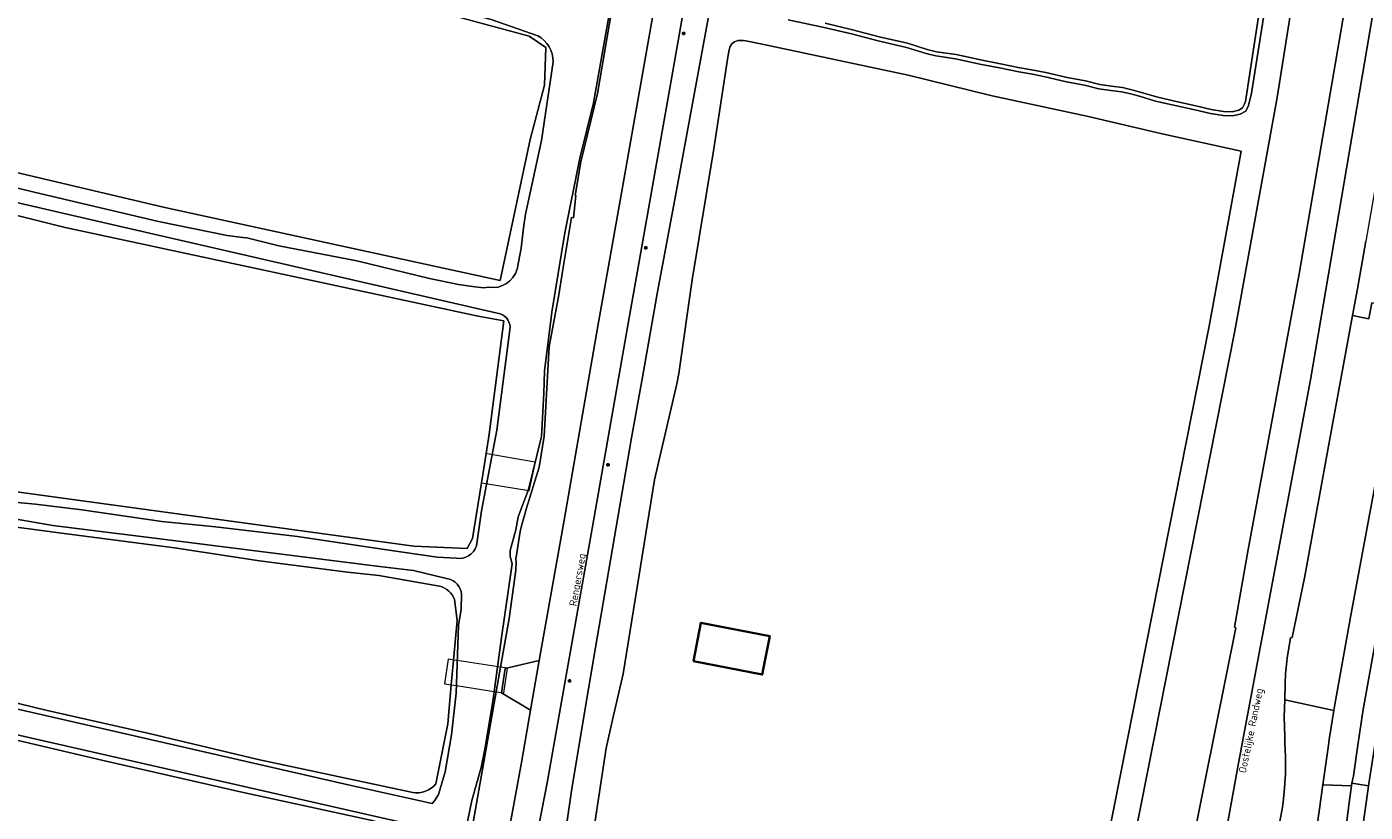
# Model space of a CAD drawing. Header units: metres. Extents: x 149984 to 156489, y 469398 to 478068.
# Tile 312 of 656: x 154229 to 154388, y 472168 to 472261. Entities that reach past the tile are written whole.
import ezdxf
from ezdxf.enums import TextEntityAlignment as Align

# ---------------------------------------------------------------- set-up
doc = ezdxf.new("R2010")
doc.units = ezdxf.units.M
doc.header["$LTSCALE"] = 0.75
for name, color, linetype, lineweight in [('B-WE-GR-GRAS-GV', 252, 'Continuous', 13), ('B-WE-IE-MEUBILAIR-S', 252, 'Continuous', 25), ('B-WE-KW-KUNSTWERK_DEK-GV', 6, 'Continuous', 18), ('B-WE-OG-BEBOUWING-GV', 6, 'Continuous', 35), ('B-WE-OG-TERREIN_ERF-GV', 252, 'Continuous', 18), ('B-WE-OG-TERREIN_OEVER-GV', 252, 'Continuous', 18), ('B-WE-OG-TOPOGRAFIE-T18', 7, 'Continuous', 18), ('B-WE-OG-WATER_SLOOT-GV', 252, 'Continuous', 18), ('B-WE-OG-WEG-GV', 252, 'Continuous', 18), ('B-WE-VH-GESLOTENVERHARDING_ASFALT-GV', 252, 'Continuous', 18), ('B-WE-VH-ONVERHARD-GV', 252, 'Continuous', 18), ('B-WE-VH-OPENVERHARDING-GV', 252, 'Continuous', 18), ('B-WE-VH-OPENVERHARDING_STRAATBAKSTEEN-GV', 252, 'Continuous', 18), ('B-WE-VH-OPENVERHARDING_TEGEL-GV', 252, 'Continuous', 18)]:
    doc.layers.add(name, color=color, linetype=linetype, lineweight=lineweight)
doc.styles.add('NLCS-ISO-M500-T18', font='NLCS-ISO.ttf', dxfattribs={"height": 0.9})

# ---------------------------------------------------------------- blocks, each defined once
blk = doc.blocks.new('SIE-MEUBILAIR_PAAL_LICHTMAST-SO')
for points in [[(-0.62, 0), (-1, 0)], [(-0.71, 0.71), (-0.44, 0.44)], [(0, 1), (0, 0.62)], [(0.44, 0.44), (0.71, 0.71)], [(1, 0), (0.62, 0)], [(-0.71, -0.71), (-0.44, -0.44)], [(0, -0.62), (0, -1)], [(0.44, -0.44), (0.71, -0.71)]]:
    blk.add_lwpolyline(points)
blk.add_circle((0, 0), 0.5)

msp = doc.modelspace()

# ---------------------------------------------------------------- linework, layer by layer
at = {"layer": 'B-WE-GR-GRAS-GV', "flags": 128}
for points in [[(154324.105, 472261.464), (154327.372, 472260.682), (154330.565, 472259.849), (154333.932, 472259.078), (154336.292, 472258.345), (154337.397, 472258.083), (154339.722, 472257.744), (154342.836, 472257.062), (154344.995, 472256.637), (154347.3, 472256.162), (154348.929, 472255.891), (154350.425, 472255.599), (154352.962, 472255.003), (154355.125, 472254.594), (154356.834, 472254.163), (154358.243, 472253.973), (154359.53, 472253.803), (154360.674, 472253.534), (154361.814, 472253.215), (154363.593, 472252.696), (154365.935, 472252.154), (154368.279, 472251.641), (154370.128, 472251.2), (154371.599, 472250.968), (154372.602, 472250.936), (154373.395, 472251.127), (154373.859, 472251.377), (154374.09, 472251.864), (154374.187, 472252.16), (154382.389, 472305.606)], [(154274.47, 472165.215), (154270.15, 472166.516), (154254.607, 472169.897), (154238.082, 472173.678), (154227.951, 472176.065), (154216.427, 472178.961), (154211.015, 472180.562), (154197.069, 472183.736), (154112.535, 472203.976), (154111.006, 472205.141), (154109.756, 472206.093), (154106.289, 472206.827), (154053.494, 472218.006)], [(154278.178, 472194.44), (154270.913, 472195.702), (154267.202, 472196.11), (154256.703, 472197.454), (154246.581, 472198.992), (154233.443, 472200.722), (154224.428, 472201.896), (154216.463, 472202.952), (154211.997, 472203.306), (154209.135, 472203.488), (154204.419, 472204.101), (154201.149, 472204.619), (154198.516, 472205.211), (154186.889, 472206.969), (154173.088, 472208.498), (154161.467, 472210), (154152.306, 472211.479), (154145.157, 472212.625)], [(154136.501, 472202.002), (154140.493, 472201.265), (154148.87, 472199.433), (154150.34, 472199.017), (154156.355, 472197.489), (154170.835, 472193.906), (154190.371, 472189.636), (154205.182, 472185.956), (154220.449, 472182.267), (154231.267, 472179.649), (154243.556, 472176.906), (154256.569, 472173.778), (154274.967, 472169.872)], [(154277.736, 472170.913), (154279.146, 472178.041), (154279.566, 472182.691), (154279.832, 472185.639), (154280.258, 472190.353), (154279.964, 472192.828)]]:
    msp.add_lwpolyline(points, dxfattribs=at)
for points in [[(154145.007, 472263.084), (154159.515, 472259.659), (154161.566, 472259.256), (154171.884, 472256.875), (154245.438, 472239.545), (154285.39, 472230.815), (154288.962, 472247.615), (154290.682, 472254.097), (154290.815, 472258.595), (154288.83, 472259.918), (154265.018, 472266.4), (154253.244, 472269.972), (154249.773, 472270.813), (154181.674, 472287.302), (154162.317, 472291.581), (154160.459, 472284.356), (154156.967, 472285.203), (154153.262, 472268.64), (154146.277, 472269.328)], [(154146.037, 472234.13), (154144.846, 472226.523), (154149.812, 472225.391), (154160.709, 472222.881), (154165.286, 472221.827), (154165.867, 472213.571), (154192.012, 472210.565), (154275.092, 472199.188), (154281.442, 472198.923), (154282.103, 472200.113), (154283.161, 472206.742), (154283.717, 472210.232), (154284.087, 472212.549), (154285.807, 472226.043), (154282.765, 472226.572), (154233.552, 472237.155), (154188.502, 472248.361), (154153.776, 472255.23), (154149.278, 472238.098), (154147.426, 472236.643)]]:
    msp.add_lwpolyline(points, close=True, dxfattribs=at)
at = {"layer": 'B-WE-GR-GRAS-GV'}
for points in [[(154279.964, 472192.828, 0.2437576), (154278.178, 472194.44)], [(154274.967, 472169.872, 0.283402), (154277.736, 472170.913)]]:
    msp.add_lwpolyline(points, format="xyb", dxfattribs=at)
at = {"layer": 'B-WE-KW-KUNSTWERK_DEK-GV', "flags": 128}
for points in [[(154289.068, 472209.29), (154284.073, 472210.141), (154283.717, 472210.232), (154283.161, 472206.742), (154288.55, 472205.846), (154288.863, 472205.792), (154289.595, 472209.2)], [(154280.279, 472185.572), (154279.832, 472185.639), (154279.46, 472185.695), (154279.184, 472185.736), (154278.748, 472182.817), (154279.036, 472182.773), (154279.566, 472182.691), (154280.183, 472182.595), (154284.918, 472181.863), (154285.822, 472181.723), (154286.278, 472184.672), (154285.433, 472184.799)]]:
    msp.add_lwpolyline(points, close=True, dxfattribs=at)
at = {"layer": 'B-WE-OG-BEBOUWING-GV', "flags": 128}
msp.add_lwpolyline([(154308.43, 472185.485), (154316.627, 472183.896), (154317.516, 472188.482), (154309.319, 472190.071)], close=True, dxfattribs=at)
at = {"layer": 'B-WE-OG-TERREIN_ERF-GV', "flags": 128}
for points in [[(154352.71, 472138.579), (154356.352, 472156.99), (154356.986, 472160.195), (154363.884, 472195.058), (154364.443, 472197.882), (154369.89, 472225.411), (154373.671, 472246.241), (154364.26, 472248.3), (154355.28, 472250.39), (154344.03, 472252.82), (154334.02, 472255.3), (154316.82, 472258.94), (154314.67, 472259.38), (154314.39, 472259.42), (154313.73, 472259.41), (154313.31, 472259.26), (154313.01, 472259.03), (154312.81, 472258.72), (154312.67, 472258.32), (154312.51, 472257.42), (154310.82, 472246.27), (154308.27, 472230.92), (154306.67, 472219.76), (154306.43, 472218.51)], [(154306.43, 472218.51), (154303.79, 472207.09), (154300.03, 472183.99), (154298.79, 472178.5), (154298.04, 472175.13), (154296.18, 472163.12), (154293.74, 472148.55), (154292.79, 472144.31), (154287.85, 472123.98), (154287.543, 472122.33), (154290.625, 472121.792)]]:
    msp.add_lwpolyline(points, dxfattribs=at)
msp.add_lwpolyline([(154308.43, 472185.485), (154309.319, 472190.071), (154317.516, 472188.482), (154316.627, 472183.896)], close=True, dxfattribs=at)
at = {"layer": 'B-WE-OG-TERREIN_OEVER-GV', "flags": 128}
for points in [[(154382.389, 472305.606), (154374.187, 472252.16), (154374.09, 472251.864), (154373.859, 472251.377), (154373.395, 472251.127), (154372.602, 472250.936), (154371.599, 472250.968), (154370.128, 472251.2), (154368.279, 472251.641), (154365.935, 472252.154), (154363.593, 472252.696), (154361.814, 472253.215), (154360.674, 472253.534), (154359.53, 472253.803), (154358.243, 472253.973), (154356.834, 472254.163), (154355.125, 472254.594), (154352.962, 472255.003), (154350.425, 472255.599), (154348.929, 472255.891), (154347.3, 472256.162), (154344.995, 472256.637), (154342.836, 472257.062), (154339.722, 472257.744), (154337.397, 472258.083), (154336.292, 472258.345), (154333.932, 472259.078), (154330.565, 472259.849), (154327.372, 472260.682), (154324.105, 472261.464)], [(154289.887, 472259.985), (154284.334, 472261.897), (154273.428, 472264.789), (154265.387, 472267.063), (154255.369, 472270.372), (154248.469, 472272.027), (154237.334, 472274.98), (154229.146, 472276.796), (154214.858, 472280.42), (154198.246, 472284.372), (154186.755, 472287.038), (154173.048, 472290.469), (154167.161, 472291.693), (154151.025, 472295.365), (154126.425, 472300.775)], [(154319.701, 472261.871), (154323.994, 472260.972), (154327.249, 472260.192), (154330.445, 472259.358), (154333.8, 472258.59), (154336.159, 472257.858), (154337.302, 472257.587), (154339.632, 472257.247), (154342.733, 472256.567), (154344.895, 472256.142), (154347.207, 472255.666), (154348.839, 472255.394), (154350.318, 472255.105), (154352.857, 472254.509), (154355.017, 472254.101), (154356.738, 472253.667), (154358.176, 472253.473), (154359.439, 472253.305), (154360.548, 472253.045), (154361.676, 472252.729), (154363.465, 472252.208), (154365.824, 472251.661), (154368.166, 472251.148), (154370.03, 472250.704), (154371.551, 472250.465), (154372.654, 472250.429), (154373.577, 472250.652), (154374.244, 472251.01), (154374.569, 472251.694), (154374.924, 472253.146), (154379.502, 472281.976)], [(154122.037, 472268.491), (154124.122, 472267.779), (154132.602, 472265.633), (154143.218, 472262.601), (154153.563, 472259.746), (154164.853, 472256.807), (154173.358, 472254.994), (154187.536, 472251.648), (154202.673, 472248.048), (154214.839, 472244.992), (154229.842, 472241.367), (154244.694, 472237.853), (154252.873, 472236.193), (154254.74, 472235.971), (154255.196, 472235.909), (154258.998, 472234.96), (154268.308, 472233.163), (154276.987, 472231.083), (154280.441, 472230.376), (154282.074, 472230.131), (154283.404, 472229.961), (154284.025, 472230.025)], [(154265.018, 472266.4), (154288.83, 472259.918), (154290.815, 472258.595), (154290.682, 472254.097), (154288.962, 472247.615), (154285.39, 472230.815), (154245.438, 472239.545), (154171.884, 472256.875), (154161.566, 472259.256), (154159.515, 472259.659), (154145.007, 472263.084)], [(154285.373, 472226.882), (154273.457, 472229.589), (154255.867, 472233.656), (154240.13, 472237.263), (154224.476, 472240.866), (154203.096, 472246.119), (154185.746, 472250.022), (154168.73, 472253.889), (154154.852, 472257.207), (154145.198, 472259.826), (154129.318, 472265.028)], [(154294.394, 472240.937), (154294.341, 472240.948), (154295.019, 472244.951), (154296.996, 472253.107), (154298.933, 472264.539)], [(154298.385, 472262.528), (154296.509, 472251.974), (154294.893, 472245.417), (154293.113, 472236.519), (154291.549, 472227.049), (154290.669, 472220.032), (154290.589, 472217.416), (154290.323, 472212.256), (154289.78, 472210.16), (154288.75, 472205.941), (154287.554, 472202.679), (154287.258, 472201.139), (154286.573, 472198.663), (154286.569, 472197.977), (154286.642, 472197.698), (154286.824, 472197.092), (154285.563, 472188.308), (154284.552, 472180.995), (154283.565, 472175.008), (154283.11, 472172.825), (154282.031, 472168.9), (154281.046, 472164.315)], [(154133.143, 472262.291), (154141.235, 472259.753), (154153.776, 472255.23), (154188.502, 472248.361), (154233.552, 472237.155), (154282.765, 472226.572), (154285.807, 472226.043), (154284.087, 472212.549), (154283.717, 472210.232), (154283.161, 472206.742), (154282.103, 472200.113), (154281.442, 472198.923), (154275.092, 472199.188), (154192.012, 472210.565), (154165.867, 472213.571), (154162.334, 472213.977), (154153.73, 472214.64), (154145.911, 472215.453), (154145.382, 472215.287), (154144.864, 472214.966), (154144.582, 472214.139), (154144.596, 472213.965)], [(154287.413, 472232.196), (154287.893, 472234.678), (154288.175, 472237.123), (154288.419, 472238.736), (154290.299, 472247.498), (154291.7, 472256.873)], [(154281.99, 472165.16), (154284.918, 472181.863), (154285.433, 472184.799), (154286.45, 472190.6), (154287.26, 472196.33), (154287.28, 472197.28), (154287.27, 472197.65), (154287.78, 472200.95), (154287.89, 472201.46), (154288.513, 472203.704), (154290.022, 472208.603), (154290.626, 472212.29), (154291.243, 472222.971), (154292.33, 472228.9), (154292.85, 472232.15), (154293.899, 472238.34), (154294.139, 472238.292), (154294.146, 472238.291), (154294.394, 472240.937)], [(154282.554, 472199.253), (154283.172, 472203.402), (154285.001, 472213.01), (154286.557, 472224.96)], [(154279.139, 472195.29), (154275.052, 472196.298), (154271.027, 472196.777), (154248.026, 472199.667), (154232.098, 472201.669), (154228.435, 472202.279), (154225.228, 472202.814), (154153.824, 472212.182), (154145.09, 472213.552)], [(154145.269, 472214.619), (154149.157, 472214.316), (154151.11, 472214.323), (154155.635, 472213.499), (154162.532, 472212.739), (154165.508, 472211.938), (154169.313, 472211.54), (154181.031, 472210.247), (154194.865, 472208.487), (154200.881, 472207.692), (154205.316, 472206.934), (154213.44, 472206.24), (154219.268, 472205.426), (154228.31, 472204.368), (154230.015, 472204.196), (154235.547, 472203.519), (154245.073, 472202.134), (154251.45, 472201.485), (154261.243, 472200.358), (154271.59, 472198.805), (154277.878, 472197.89), (154280.156, 472197.759)], [(154145.157, 472212.625), (154152.306, 472211.479), (154161.467, 472210), (154173.088, 472208.498), (154186.889, 472206.969), (154198.516, 472205.211), (154201.149, 472204.619), (154204.419, 472204.101), (154209.135, 472203.488), (154211.997, 472203.306), (154216.463, 472202.952), (154224.428, 472201.896), (154233.443, 472200.722), (154246.581, 472198.992), (154256.703, 472197.454), (154267.202, 472196.11), (154270.913, 472195.702), (154278.178, 472194.44)], [(154112.882, 472206.425), (154113.654, 472206.387), (154115.594, 472205.894), (154119.39, 472204.932), (154126.743, 472202.932), (154129.155, 472202.606), (154136.961, 472201.356), (154197.332, 472186.784), (154267.28, 472170.755), (154277.272, 472168.569), (154277.567, 472168.886), (154278.056, 472169.641), (154278.834, 472172.307), (154279.588, 472176.715), (154280.154, 472181.685), (154280.413, 472189.744), (154280.752, 472191.705), (154280.763, 472193.463)], [(154268.496, 472125.986), (154269.975, 472129.56), (154270.516, 472131.207), (154270.508, 472131.626), (154270.986, 472132.613), (154271.214, 472133.089), (154271.222, 472134.009), (154271.234, 472134.74), (154271.374, 472135.193), (154272.033, 472136.516), (154276.217, 472162.553), (154276.709, 472165.612), (154221.158, 472178.254), (154213.505, 472180.633), (154200.277, 472183.651), (154187.895, 472186.915), (154173.099, 472190.119), (154160.824, 472193.073), (154147.933, 472196.037), (154137.981, 472198.432), (154125.1, 472201.526), (154112.679, 472204.43)], [(154279.964, 472192.828), (154280.258, 472190.353), (154279.832, 472185.639), (154279.566, 472182.691), (154279.146, 472178.041), (154277.736, 472170.913)], [(154274.967, 472169.872), (154256.569, 472173.778), (154243.556, 472176.906), (154231.267, 472179.649), (154220.449, 472182.267)], [(154227.951, 472176.065), (154238.082, 472173.678), (154254.607, 472169.897), (154270.15, 472166.516), (154274.47, 472165.215)]]:
    msp.add_lwpolyline(points, dxfattribs=at)
at = {"layer": 'B-WE-OG-TERREIN_OEVER-GV'}
for points in [[(154291.7, 472256.873, 0.2686535), (154289.887, 472259.985)], [(154284.025, 472230.025, 0.3774488), (154287.413, 472232.196)], [(154286.557, 472224.96, 0.3538801), (154285.373, 472226.882)], [(154280.156, 472197.759, 0.3706773), (154282.554, 472199.253)], [(154278.178, 472194.44, -0.2437576), (154279.964, 472192.828)], [(154280.763, 472193.463, 0.3629705), (154279.139, 472195.29)], [(154277.736, 472170.913, -0.283402), (154274.967, 472169.872)]]:
    msp.add_lwpolyline(points, format="xyb", dxfattribs=at)
at = {"layer": 'B-WE-OG-WATER_SLOOT-GV', "flags": 128}
for points in [[(154350.784, 472130.348), (154349.45, 472120.352), (154352.35, 472120.256), (154354.397, 472131.005), (154355.072, 472134.552), (154372.934, 472224.827), (154377.984, 472252.645), (154382.56, 472281.464), (154385.234, 472299.099), (154388.628, 472322.362)], [(154126.425, 472300.775), (154151.025, 472295.365), (154167.161, 472291.693), (154173.048, 472290.469), (154186.755, 472287.038), (154198.246, 472284.372), (154214.858, 472280.42), (154229.146, 472276.796), (154237.334, 472274.98), (154248.469, 472272.027), (154255.369, 472270.372), (154265.387, 472267.063), (154273.428, 472264.789), (154284.334, 472261.897), (154289.887, 472259.985)], [(154379.502, 472281.976), (154374.924, 472253.146), (154374.569, 472251.694), (154374.244, 472251.01), (154373.577, 472250.652), (154372.654, 472250.429), (154371.551, 472250.465), (154370.03, 472250.704), (154368.166, 472251.148), (154365.824, 472251.661), (154363.465, 472252.208), (154361.676, 472252.729), (154360.548, 472253.045), (154359.439, 472253.305), (154358.176, 472253.473), (154356.738, 472253.667), (154355.017, 472254.101), (154352.857, 472254.509), (154350.318, 472255.105), (154348.839, 472255.394), (154347.207, 472255.666), (154344.895, 472256.142), (154342.733, 472256.567), (154339.632, 472257.247), (154337.302, 472257.587), (154336.159, 472257.858), (154333.8, 472258.59), (154330.445, 472259.358), (154327.249, 472260.192), (154323.994, 472260.972), (154319.701, 472261.871)], [(154119.662, 472267.458), (154129.318, 472265.028), (154145.198, 472259.826), (154154.852, 472257.207), (154168.73, 472253.889), (154185.746, 472250.022), (154203.096, 472246.119), (154224.476, 472240.866), (154240.13, 472237.263), (154255.867, 472233.656), (154273.457, 472229.589), (154285.373, 472226.882)], [(154284.025, 472230.025), (154283.404, 472229.961), (154282.074, 472230.131), (154280.441, 472230.376), (154276.987, 472231.083), (154268.308, 472233.163), (154258.998, 472234.96), (154255.196, 472235.909), (154254.74, 472235.971), (154252.873, 472236.193), (154244.694, 472237.853), (154229.842, 472241.367), (154214.839, 472244.992), (154202.673, 472248.048), (154187.536, 472251.648), (154173.358, 472254.994), (154164.853, 472256.807), (154153.563, 472259.746), (154143.218, 472262.601), (154132.602, 472265.633), (154124.122, 472267.779), (154122.037, 472268.491)], [(154281.046, 472164.315), (154282.031, 472168.9), (154283.11, 472172.825), (154283.565, 472175.008), (154284.552, 472180.995), (154285.563, 472188.308), (154286.824, 472197.092), (154286.642, 472197.698), (154286.569, 472197.977), (154286.573, 472198.663), (154287.258, 472201.139), (154287.554, 472202.679), (154288.75, 472205.941), (154289.78, 472210.16), (154290.323, 472212.256), (154290.589, 472217.416), (154290.669, 472220.032), (154291.549, 472227.049), (154293.113, 472236.519), (154294.893, 472245.417), (154296.509, 472251.974), (154298.385, 472262.528)], [(154310.36, 472263.12), (154306.08, 472239.85), (154304.13, 472229.47), (154302.37, 472219.33), (154301.05, 472212.11), (154296.74, 472187.12), (154295.46, 472179.62), (154293.9, 472170.07), (154289.57, 472140.11), (154288.19, 472133.49), (154286.74, 472126.83), (154286.21, 472124.61)], [(154296.18, 472163.12), (154298.04, 472175.13), (154298.79, 472178.5), (154300.03, 472183.99), (154303.79, 472207.09), (154306.43, 472218.51), (154306.67, 472219.76), (154308.27, 472230.92), (154310.82, 472246.27), (154312.51, 472257.42), (154312.67, 472258.32), (154312.81, 472258.72), (154313.01, 472259.03), (154313.31, 472259.26), (154313.73, 472259.41), (154314.39, 472259.42), (154314.67, 472259.38), (154316.82, 472258.94), (154334.02, 472255.3), (154344.03, 472252.82), (154355.28, 472250.39), (154364.26, 472248.3), (154373.671, 472246.241), (154369.89, 472225.411), (154364.443, 472197.882), (154363.884, 472195.058), (154356.986, 472160.195)], [(154291.7, 472256.873), (154290.299, 472247.498), (154288.419, 472238.736), (154288.175, 472237.123), (154287.893, 472234.678), (154287.413, 472232.196)], [(154286.557, 472224.96), (154285.001, 472213.01), (154283.172, 472203.402), (154282.554, 472199.253)], [(154145.09, 472213.552), (154153.824, 472212.182), (154225.228, 472202.814), (154228.435, 472202.279), (154232.098, 472201.669), (154248.026, 472199.667), (154271.027, 472196.777), (154275.052, 472196.298), (154279.139, 472195.29)], [(154280.156, 472197.759), (154277.878, 472197.89), (154271.59, 472198.805), (154261.243, 472200.358), (154251.45, 472201.485), (154245.073, 472202.134), (154235.547, 472203.519), (154230.015, 472204.196), (154228.31, 472204.368), (154219.268, 472205.426), (154213.44, 472206.24), (154205.316, 472206.934), (154200.881, 472207.692), (154194.865, 472208.487), (154181.031, 472210.247), (154169.313, 472211.54), (154165.508, 472211.938), (154162.532, 472212.739), (154155.635, 472213.499), (154151.11, 472214.323), (154149.157, 472214.316), (154145.269, 472214.619)], [(154280.763, 472193.463), (154280.752, 472191.705), (154280.413, 472189.744), (154280.154, 472181.685), (154279.588, 472176.715), (154278.834, 472172.307), (154278.056, 472169.641), (154277.567, 472168.886), (154277.272, 472168.569), (154267.28, 472170.755), (154197.332, 472186.784), (154136.961, 472201.356), (154129.155, 472202.606), (154126.743, 472202.932), (154119.39, 472204.932), (154115.594, 472205.894), (154113.654, 472206.387), (154112.882, 472206.425)], [(154112.679, 472204.43), (154125.1, 472201.526), (154137.981, 472198.432), (154147.933, 472196.037), (154160.824, 472193.073), (154173.099, 472190.119), (154187.895, 472186.915), (154200.277, 472183.651), (154213.505, 472180.633), (154221.158, 472178.254), (154276.709, 472165.612), (154276.217, 472162.553), (154272.033, 472136.516), (154271.374, 472135.193), (154271.234, 472134.74), (154271.222, 472134.009), (154271.214, 472133.089), (154270.986, 472132.613), (154270.508, 472131.626), (154270.516, 472131.207), (154269.975, 472129.56), (154268.496, 472125.986)]]:
    msp.add_lwpolyline(points, dxfattribs=at)
at = {"layer": 'B-WE-OG-WATER_SLOOT-GV'}
for points in [[(154289.887, 472259.985, -0.2686535), (154291.7, 472256.873)], [(154287.413, 472232.196, -0.3774488), (154284.025, 472230.025)], [(154285.373, 472226.882, -0.3538801), (154286.557, 472224.96)], [(154282.554, 472199.253, -0.3706773), (154280.156, 472197.759)], [(154279.139, 472195.29, -0.3629705), (154280.763, 472193.463)]]:
    msp.add_lwpolyline(points, format="xyb", dxfattribs=at)
at = {"layer": 'B-WE-OG-WEG-GV', "flags": 128}
for points in [[(154420.43, 472569.368), (154417.727, 472569.814), (154417.131, 472565.833), (154420.045, 472565.371), (154411.594, 472500), (154388.628, 472322.362), (154385.234, 472299.099), (154382.56, 472281.464), (154377.984, 472252.645), (154372.934, 472224.827), (154355.072, 472134.552), (154354.397, 472131.005), (154352.35, 472120.256), (154356.698, 472118.393), (154359.629, 472118.131)], [(154374.54, 472198.801), (154380.584, 472231.632), (154386.245, 472264.473), (154389.883, 472287.657), (154394.552, 472319.71), (154417.891, 472500), (154426.059, 472563.092), (154423.542, 472567.342)], [(154276.873, 472118.901), (154277.208, 472120.457), (154277.381, 472121.263), (154281.067, 472139.684), (154283.07, 472147.04), (154287.92, 472173.42), (154288.996, 472179.669), (154285.533, 472181.749), (154286, 472184.628), (154290.036, 472185.57), (154293.022, 472202.298), (154297.032, 472225.41), (154300.002, 472242.157), (154303.801, 472263.75), (154308.471, 472290.63), (154312.123, 472312.05)], [(154307.752, 472265.977), (154305.73, 472254.412), (154302.396, 472235.543), (154300.532, 472225.058), (154296.468, 472201.957), (154290.989, 472171.03), (154288.429, 472158), (154282.54, 472128.468), (154281.681, 472124.107)], [(154298.933, 472264.539), (154296.996, 472253.107), (154295.019, 472244.951), (154294.341, 472240.948), (154294.394, 472240.937), (154294.146, 472238.291), (154294.139, 472238.292), (154293.899, 472238.34), (154292.85, 472232.15), (154292.33, 472228.9), (154291.243, 472222.971), (154290.626, 472212.29), (154290.022, 472208.603), (154288.513, 472203.704), (154287.89, 472201.46), (154287.78, 472200.95), (154287.27, 472197.65), (154287.28, 472197.28), (154287.26, 472196.33), (154286.45, 472190.6), (154285.433, 472184.799), (154284.918, 472181.863), (154281.99, 472165.16)], [(154286.21, 472124.61), (154286.74, 472126.83), (154288.19, 472133.49), (154289.57, 472140.11), (154293.9, 472170.07), (154295.46, 472179.62), (154296.74, 472187.12), (154301.05, 472212.11), (154302.37, 472219.33), (154304.13, 472229.47), (154306.08, 472239.85), (154310.36, 472263.12)], [(154394.797, 472235.201), (154392.82, 472235.457), (154391.348, 472227.862), (154389.242, 472228.187), (154388.912, 472226.256), (154386.957, 472226.652), (154384.193, 472211.527), (154381.444, 472196.485), (154381.254, 472195.443), (154379.76, 472188.316), (154379.556, 472188.298), (154379.158, 472185.839)], [(154400.404, 472235.597), (154400.025, 472233.445), (154397.583, 472219.668), (154394.905, 472204.923), (154392.144, 472190.201), (154390.206, 472179.392), (154390.053, 472178.286), (154388.879, 472170.658), (154388.832, 472170.324), (154386.794, 472155.929), (154385.184, 472148.299), (154383.474, 472141.36)], [(154378.933, 472182.855), (154378.884, 472180.909), (154384.729, 472179.618), (154384.84, 472180.327), (154386.78, 472191.185), (154389.542, 472205.912), (154392.215, 472220.632), (154394.655, 472234.395), (154394.797, 472235.201)], [(154362.346, 472137.232), (154365.606, 472152.312), (154369.402, 472171.324), (154373.047, 472189.464), (154372.884, 472189.546), (154374.54, 472198.801)]]:
    msp.add_lwpolyline(points, dxfattribs=at)
at = {"layer": 'B-WE-OG-WEG-GV'}
msp.add_lwpolyline([(154379.158, 472185.839, 0.0210937), (154378.933, 472182.855)], format="xyb", dxfattribs=at)
at = {"layer": 'B-WE-VH-GESLOTENVERHARDING_ASFALT-GV', "flags": 128}
for points in [[(154365.34, 472120.518), (154365.489, 472123.409), (154366.324, 472135.569), (154368.469, 472146.417), (154373.357, 472173.359), (154381.94, 472219.018), (154389.928, 472265.868), (154393.027, 472286.015), (154397.796, 472316.891), (154405.067, 472374.232), (154417.585, 472470.436), (154429.506, 472561.752), (154438.566, 472632.207), (154441.546, 472655.692), (154443.454, 472666.54), (154446.911, 472677.627), (154450.01, 472685.852), (154452.752, 472693.124), (154457.163, 472700.873), (154458.951, 472704.449), (154464.637, 472712.754)], [(154427.886, 472577.198), (154426.059, 472563.092), (154417.891, 472500), (154394.552, 472319.71), (154389.883, 472287.657), (154386.245, 472264.473), (154380.584, 472231.632), (154374.54, 472198.801), (154372.884, 472189.546), (154373.047, 472189.464), (154369.402, 472171.324), (154365.606, 472152.312), (154362.346, 472137.232)], [(154389.928, 472265.868), (154381.94, 472219.018), (154373.357, 472173.359), (154368.469, 472146.417), (154366.324, 472135.569), (154365.489, 472123.409), (154365.34, 472120.518)], [(154397.101, 472248.276), (154396.211, 472243.222), (154394.797, 472235.201), (154394.655, 472234.395), (154392.215, 472220.632), (154389.542, 472205.912), (154386.78, 472191.185), (154384.84, 472180.327), (154384.729, 472179.618), (154384.185, 472176.155), (154384.091, 472175.494), (154383.422, 472170.783), (154386.839, 472170.645)], [(154386.839, 472170.645), (154386.879, 472170.956), (154387.058, 472171.83), (154387.636, 472175.772), (154388.24, 472179.745), (154390.18, 472190.561), (154392.941, 472205.285), (154395.617, 472220.021), (154398.059, 472233.793), (154400.506, 472247.68)], [(154379.158, 472185.839), (154379.556, 472188.298), (154379.76, 472188.316), (154381.254, 472195.443), (154381.444, 472196.485), (154384.193, 472211.527), (154386.957, 472226.652), (154387.54, 472229.84), (154388.527, 472235.504)], [(154374.875, 472149.377), (154375.122, 472150.615), (154378.28, 472166.458), (154378.567, 472167.895), (154378.688, 472168.667), (154378.838, 472170.433), (154378.954, 472172.049), (154378.954, 472174.097), (154378.889, 472175.789), (154378.875, 472176.567), (154378.833, 472178.856), (154378.884, 472180.909), (154378.933, 472182.855)], [(154381.488, 472141.511), (154383.164, 472148.285), (154383.481, 472149.765), (154383.738, 472150.964), (154384.216, 472153.193), (154385.021, 472157.057), (154385.559, 472160.932), (154386.616, 472168.956), (154386.839, 472170.645), (154383.422, 472170.783), (154382.528, 472164.483), (154382.362, 472163.313), (154382.185, 472161.58), (154382.625, 472161.492), (154382.188, 472158.238), (154381.473, 472154.63), (154380.381, 472149.632), (154378.741, 472143.283)]]:
    msp.add_lwpolyline(points, dxfattribs=at)
at = {"layer": 'B-WE-VH-GESLOTENVERHARDING_ASFALT-GV'}
msp.add_lwpolyline([(154378.933, 472182.855, -0.0210937), (154379.158, 472185.839)], format="xyb", dxfattribs=at)
at = {"layer": 'B-WE-VH-ONVERHARD-GV', "flags": 128}
for points in [[(154289.595, 472209.2), (154289.068, 472209.29), (154284.073, 472210.141), (154283.717, 472210.232), (154283.161, 472206.742), (154288.55, 472205.846), (154288.863, 472205.792)], [(154280.279, 472185.572), (154279.832, 472185.639), (154279.46, 472185.695), (154279.184, 472185.736), (154278.748, 472182.817), (154279.036, 472182.773), (154279.566, 472182.691), (154280.183, 472182.595), (154284.918, 472181.863), (154285.822, 472181.723), (154286.278, 472184.672), (154285.433, 472184.799)]]:
    msp.add_lwpolyline(points, close=True, dxfattribs=at)
at = {"layer": 'B-WE-VH-OPENVERHARDING-GV', "flags": 128}
msp.add_lwpolyline([(154396.211, 472243.222), (154394.286, 472243.587), (154395.23, 472249.547), (154391.115, 472250.341), (154388.527, 472235.504), (154387.54, 472229.84), (154386.957, 472226.652), (154388.912, 472226.256), (154389.242, 472228.187), (154391.348, 472227.862), (154392.82, 472235.457), (154394.797, 472235.201)], close=True, dxfattribs=at)
at = {"layer": 'B-WE-VH-OPENVERHARDING_STRAATBAKSTEEN-GV', "flags": 128}
for points in [[(154288.429, 472158), (154290.989, 472171.03), (154296.468, 472201.957), (154300.532, 472225.058), (154302.396, 472235.543), (154305.73, 472254.412), (154307.752, 472265.977)], [(154303.801, 472263.75), (154300.002, 472242.157), (154297.032, 472225.41), (154293.022, 472202.298), (154290.036, 472185.57), (154288.996, 472179.669), (154287.92, 472173.42), (154283.07, 472147.04)]]:
    msp.add_lwpolyline(points, dxfattribs=at)
msp.add_lwpolyline([(154290.036, 472185.57), (154286, 472184.628), (154285.533, 472181.749), (154288.996, 472179.669)], close=True, dxfattribs=at)
at = {"layer": 'B-WE-VH-OPENVERHARDING_TEGEL-GV', "flags": 128}
for points in [[(154400.506, 472247.68), (154398.059, 472233.793), (154395.617, 472220.021), (154392.941, 472205.285), (154390.18, 472190.561), (154388.24, 472179.745), (154387.636, 472175.772), (154387.058, 472171.83), (154386.879, 472170.956)], [(154386.879, 472170.956), (154388.879, 472170.658), (154390.053, 472178.286), (154390.206, 472179.392), (154392.144, 472190.201), (154394.905, 472204.923), (154397.583, 472219.668), (154400.025, 472233.445), (154400.404, 472235.597), (154401.446, 472241.509), (154402.473, 472247.336)], [(154386.839, 472170.645), (154386.616, 472168.956), (154385.559, 472160.932), (154385.021, 472157.057), (154384.216, 472153.193), (154383.738, 472150.964), (154384.466, 472150.787), (154384.398, 472150.495), (154384.961, 472150.359), (154384.855, 472149.776), (154384.271, 472149.902), (154384.193, 472149.63), (154383.481, 472149.765), (154383.164, 472148.285), (154381.488, 472141.511)], [(154383.474, 472141.36), (154385.184, 472148.299), (154386.794, 472155.929), (154388.832, 472170.324), (154388.879, 472170.658), (154386.879, 472170.956), (154386.839, 472170.645)]]:
    msp.add_lwpolyline(points, dxfattribs=at)
msp.add_lwpolyline([(154384.729, 472179.618), (154378.884, 472180.909), (154378.833, 472178.856), (154378.875, 472176.567), (154378.889, 472175.789), (154378.954, 472174.097), (154378.954, 472172.049), (154378.838, 472170.433), (154378.688, 472168.667), (154378.567, 472167.895), (154378.28, 472166.458), (154382.113, 472165.775), (154381.868, 472164.572), (154382.528, 472164.483), (154383.422, 472170.783), (154384.091, 472175.494), (154384.185, 472176.155)], close=True, dxfattribs=at)

# ---------------------------------------------------------------- block references
at = {"layer": 'B-WE-IE-MEUBILAIR-S', "xscale": 0.2, "yscale": 0.2, "zscale": 0.2}
for p in [(154307.255, 472260.263), (154302.735, 472234.726), (154298.239, 472208.884), (154293.658, 472183.153)]:
    msp.add_blockref('SIE-MEUBILAIR_PAAL_LICHTMAST-SO', p, dxfattribs=at)

# ---------------------------------------------------------------- texts
at = {"layer": 'B-WE-OG-TOPOGRAFIE-T18', "style": 'NLCS-ISO-M500-T18'}
for s, rotation, p in [('Rengersweg', 79.9, (154294.73, 472195.178)), ('Oostelijke Randweg', 78.4, (154374.966, 472177.205))]:
    msp.add_text(s, height=0.9, rotation=rotation, dxfattribs=at).set_placement(p, align=Align.MIDDLE)

doc.saveas('drawing.dxf')
